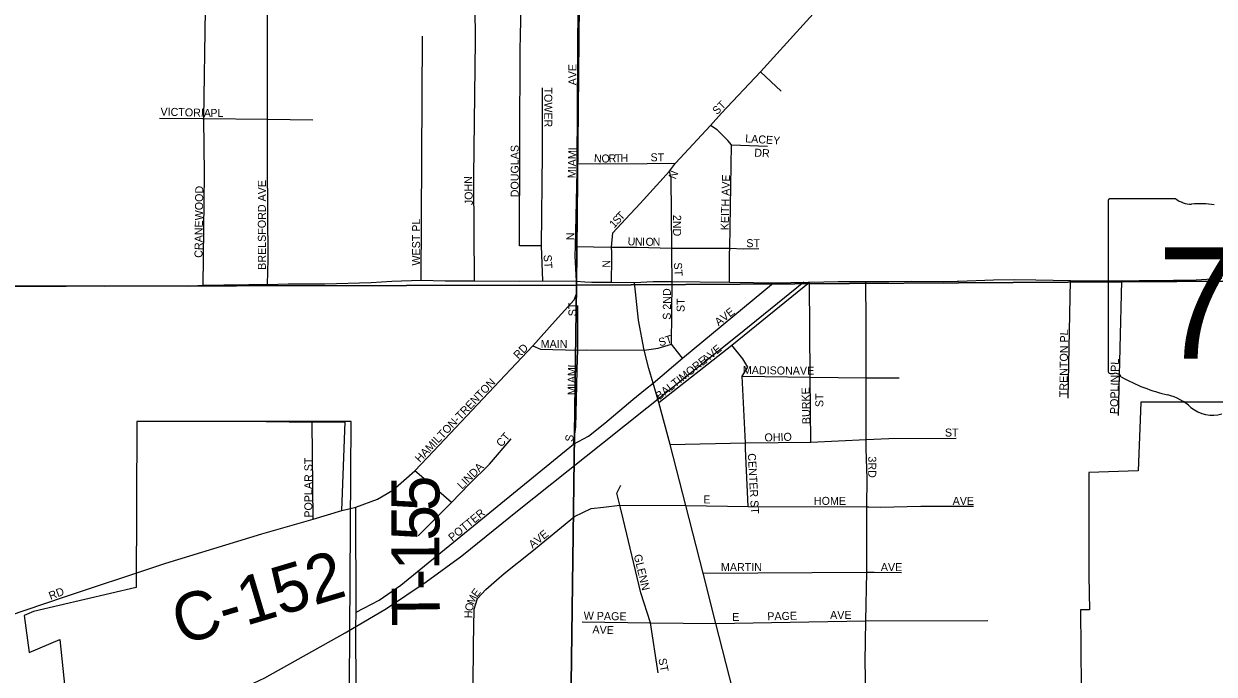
# Model space of a CAD drawing. Extents: x 1310247 to 1552180, y 377264 to 706493.
# Drawn here: x 1412261 to 1419698, y 542952 to 547017 of the extents above; entities that cross this region are included whole.
import ezdxf

# ---------------------------------------------------------------- set-up
doc = ezdxf.new("R2010")
doc.units = 0
for name, color, linetype in [('GM_X_City_Street', 7, 'Continuous'), ('GM_X_City_Street_Text', 7, 'Continuous'), ('GM_X_Corporation', 7, 'Continuous'), ('GM_X_County_Road', 7, 'Continuous'), ('GM_X_County_Road_Text', 7, 'Continuous'), ('GM_X_Rail_Line', 7, 'Continuous'), ('GM_X_Section', 7, 'Continuous'), ('GM_X_State_Location', 7, 'Continuous'), ('GM_X_State_Route', 7, 'Continuous'), ('GM_X_State_Shield', 7, 'Continuous'), ('GM_X_Township_Road', 7, 'Continuous'), ('GM_X_Township_Road_Text', 7, 'Continuous'), ('GM_X_Township_ROW', 7, 'Continuous'), ('GM_X_Township_Subdivision', 7, 'Continuous'), ('GM_X_Township_Subdivision_Text', 7, 'Continuous')]:
    doc.layers.add(name, color=color, linetype=linetype)

msp = doc.modelspace()

# ---------------------------------------------------------------- linework, layer by layer
at = {"layer": 'GM_X_City_Street'}
for points in [[(1415713.9, 545407.6), (1415706, 545567.7), (1415707.3, 545625.5), (1415717.7, 546095.6), (1415718, 546144.1), (1415726.1, 547499.2), (1415727.2, 547615), (1415732.5, 548038), (1415703.3, 548403.9), (1415702.1, 548417.6)], [(1415363.5, 546921.6), (1415373.5, 547614.4), (1415380.3, 548077.8)], [(1413784, 545387.7), (1413788, 545546.3), (1413784.1, 546135.5), (1413782.8, 546420.6), (1413782.7, 547353.4), (1413782.7, 548026.1), (1413782.7, 548030.6)], [(1413385.9, 546422.8), (1413385.9, 546424.9), (1413395.4, 547103.5), (1413398.8, 547350), (1413392.2, 547952), (1413392.2, 547954.2)], [(1415083.2, 546935.6), (1415074.5, 547611.1), (1415077.4, 547752.1)], [(1416019.7, 545795.6), (1416111.2, 545893.5), (1416295.9, 546095.5), (1416332.8, 546147), (1416551.5, 546381.2), (1416620.4, 546458.7), (1416863.8, 546717.1), (1417274.2, 547171.6), (1417375.1, 547279.5), (1417415.8, 547322.8)], [(1414742.9, 545414.9), (1414751.9, 546939.3)], [(1415073.1, 546064.7), (1415083.6, 546911.7), (1415083.2, 546935.6)], [(1415385.5, 545628.5), (1415357, 545628.5), (1415362.9, 546879.9), (1415363.5, 546921.6)], [(1416863.8, 546717.1), (1416992.5, 546596.1)], [(1415504.2, 545410.2), (1415495.6, 545628.5), (1415501.1, 546208.3), (1415501.9, 546617.8)], [(1413109.8, 546427.9), (1413377.2, 546425), (1413385.9, 546424.9), (1413782.8, 546420.6), (1414066, 546417.5)], [(1413381.2, 545383.7), (1413390.3, 546079.7), (1413385.9, 546422.8)], [(1416670.5, 545574.6), (1416670.5, 545580.1), (1416671.1, 545615.2), (1416681.7, 546260.7), (1416660.4, 546287.9), (1416593.3, 546354.9), (1416551.5, 546381.2)], [(1416681.7, 546260.7), (1416908.2, 546252.9)], [(1415718, 546144.1), (1415860.6, 546141.1), (1416156, 546144.1), (1416332.8, 546147)], [(1416311.5, 545406.9), (1416309.9, 545572.4), (1416309.5, 545614), (1416305.3, 546055.3), (1416295.9, 546095.5)], [(1415077.5, 545411.5), (1415072.7, 546033.9), (1415073.1, 546064.7)], [(1415932, 545402.4), (1415935, 545549), (1415934, 545589.9), (1415933.2, 545621.4), (1415941.2, 545711.6), (1416019.7, 545795.6)], [(1415495.6, 545628.5), (1415385.5, 545628.5)], [(1415707.3, 545625.5), (1415933.2, 545621.4), (1416092.6, 545620.9), (1416309.5, 545614), (1416671.1, 545615.2), (1416756.3, 545610.2), (1416852.5, 545612.1)], [(1416669.9, 545401.6), (1416670.4, 545541.5), (1416670.5, 545574.6)], [(1414336, 543997.3), (1414470.1, 544046.2), (1414566.7, 544101.6), (1414703.7, 544223.2), (1414820.5, 544345.3), (1415441.5, 545005), (1415580.3, 545159.9), (1415699.5, 545291.7), (1415713.2, 545329.2), (1415713.9, 545407.6)], [(1418250.5, 536842.7), (1418222.1, 536946.3), (1417824.5, 538478.2), (1417505.1, 539746), (1417260.6, 540710.7), (1416818.8, 542380.9), (1416689.9, 542854.2), (1416583.4, 543269.4), (1416505.5, 543582.9), (1416396.7, 544005.9), (1416299.9, 544387.9), (1416229, 544649.4), (1416192.2, 544771.9), (1416165.1, 544862.1), (1416136.8, 544977.9), (1416101.4, 545164.6), (1416075.6, 545400.3)], [(1416229, 544649.4), (1416683.6, 545009.1), (1417169.9, 545402.3)], [(1416345.2, 544966.3), (1416307.7, 545014.1), (1416311.5, 545406.9)], [(1417177.9, 544403.5), (1417174.5, 544808.8), (1417169.9, 545402.3)], [(1417522.9, 544378.9), (1417522.9, 544420), (1417522.9, 544805.1), (1417522.9, 545154.8), (1417521.7, 545406.2)], [(1418784.5, 544677), (1418799.9, 545413.5)], [(1419100.4, 544570), (1419119.8, 545410.9)], [(1416145.1, 544733.4), (1416192.2, 544771.9), (1416376.3, 544926.7), (1416945, 545397.6)], [(1415719.6, 544919.9), (1415721.5, 544978.2), (1415723.1, 545257.6)], [(1415441.5, 545005), (1415488.5, 544983), (1415721.5, 544978.2), (1415777.5, 544980), (1416136.8, 544977.9), (1416224.2, 544988.9), (1416307.7, 545014.1)], [(1416376.3, 544926.7), (1416345.2, 544966.3)], [(1416787.1, 544000.9), (1416770.6, 544360), (1416768.7, 544398.3), (1416749.4, 544814.9), (1416783.5, 544871.5), (1416752.4, 544922.7), (1416683.6, 545009.1)], [(1415694.9, 544390.3), (1415709.9, 544497.4), (1415715.2, 544757.4), (1415717.4, 544853.6), (1415719.6, 544919.9)], [(1416749.4, 544814.9), (1417174.5, 544808.8), (1417522.9, 544805.1), (1417729, 544805.1)], [(1414338, 543340), (1414481.9, 543415.9), (1414617.3, 543508.9), (1415694.9, 544390.3), (1415789.4, 544439.1), (1415891.8, 544520.2), (1416066.7, 544669.1), (1416145.1, 544733.4)], [(1414723.9, 543817.7), (1414932.2, 544024.9), (1415044.3, 544139.4), (1415170.3, 544265.3), (1415305.3, 544423.2)], [(1416299.9, 544387.9), (1416768.7, 544398.3), (1417177.9, 544403.5), (1417522.9, 544420), (1417665, 544425.8), (1418086.3, 544427.4)], [(1417517.6, 543027.3), (1417517.5, 543030.9), (1417521.7, 543286.6), (1417527.5, 543591), (1417526.8, 543997.9), (1417529.3, 544176.3), (1417522.9, 544360.5), (1417522.9, 544378.9)], [(1414932.2, 544024.9), (1414774.6, 544163.6), (1414703.7, 544223.2)], [(1416005, 543924.3), (1415984.6, 544009.4), (1415965.6, 544083.5), (1415990.5, 544133.4)], [(1415214.8, 543540), (1415263.1, 543581.5), (1415435.4, 543720), (1415701.7, 543938.5), (1415804.8, 543987.1), (1415882.3, 543996.2), (1415984.6, 544009.4), (1416396.7, 544005.9)], [(1416396.7, 544005.9), (1416787.1, 544000.9), (1417526.8, 543997.9), (1417540.2, 543997.5)], [(1417540.2, 543997.5), (1417610.8, 543995.4), (1417864.1, 544003.4), (1417866.8, 544003.4)], [(1417866.8, 544003.4), (1418193.5, 544003.4)], [(1416223.3, 542961.3), (1416176.4, 543272.8), (1416115.1, 543460.1), (1416005.1, 543923.9), (1416005, 543924.3)], [(1410383.9, 542237.9), (1410420.8, 542271.2), (1410565.2, 542404.4), (1411022.7, 542833.2), (1411083.2, 542883.7), (1411176.5, 542950.9), (1411300.6, 543014.2), (1411391, 543046.5), (1411646.3, 543136), (1411985.5, 543257.1), (1412270.6, 543351.9), (1412522, 543438.9), (1413086.1, 543625.5)], [(1416505.5, 543582.9), (1417527.5, 543591), (1417573.7, 543589.5), (1417743.8, 543588.5)], [(1415067.7, 542874.5), (1415069.6, 543138.6), (1415073.8, 543358.9), (1415096.5, 543424.8), (1415146.8, 543481.7), (1415214.8, 543540)], [(1415750.3, 543279), (1416176.4, 543272.8), (1416583.4, 543269.4)], [(1416583.4, 543269.4), (1417164.9, 543279.7), (1417521.7, 543286.6), (1418283.3, 543287.3)], [(1414338.6, 539979.9), (1414324.7, 542270.7), (1414338.5, 542879.8), (1414335.1, 543214.7)], [(1417522.8, 542594.8), (1417520.1, 542791.6), (1417520.7, 542851.3), (1417517.6, 543027.3)]]:
    msp.add_lwpolyline(points, dxfattribs=at)
at = {"layer": 'GM_X_Corporation'}
msp.add_lwpolyline([(1419765.1, 544652), (1419238.7, 544652), (1419238.6, 544651.3), (1419223.3, 544222.9), (1418915.6, 544213.3), (1418915.6, 543566.2), (1418919.5, 543355.2), (1418863, 543355.2), (1418871.1, 542388.2), (1418485.7, 542387.6), (1418485.7, 542351.9), (1418218.5, 542351.4), (1418209.6, 539635.6), (1417482.3, 539631.3), (1418242.8, 536749)], dxfattribs=at)
msp.add_lwpolyline([(1412263.1, 543318.9), (1412295.6, 543089), (1412486.2, 543168.9), (1412589.5, 542162.6), (1413430.2, 542559.3), (1414294.3, 542559.3), (1414306.6, 544530.9), (1412967, 544530.9), (1412964.1, 543495), (1412322.1, 543344)], close=True, dxfattribs=at)
at = {"layer": 'GM_X_County_Road'}
msp.add_lwpolyline([(1413086.1, 543625.5), (1413148.9, 543646.3), (1413748.5, 543828.7), (1414069.5, 543921), (1414247.2, 543974.7), (1414336, 543997.3)], dxfattribs=at)
at = {"layer": 'GM_X_Rail_Line'}
msp.add_lwpolyline([(1400884.4, 535621.1), (1401062.8, 535854), (1401166.4, 535980.4), (1401427.7, 536250.7), (1401702, 536508.6), (1401969.6, 536724.1), (1402285.4, 536957.4), (1402624.5, 537162.8), (1404302.3, 538040.2), (1407445.6, 539675.8), (1410112.6, 541052.9), (1412504.7, 542295.8), (1413342.4, 542728.7), (1413766.2, 542930.5), (1414268.7, 543211.7), (1414526.8, 543362.8), (1414775.4, 543530.1), (1414997.2, 543692.9), (1415345.2, 543972.9), (1415877, 544395.7), (1416717.5, 545067.2), (1417134.3, 545405.1)], dxfattribs=at)
at = {"layer": 'GM_X_Section'}
for points in [[(1410468, 550704.8), (1415762.9, 550652.9), (1415713.5, 545384), (1410399.3, 545372.3)], [(1410399.3, 545372.3), (1415713.5, 545384), (1415640.2, 539931.6), (1410347.3, 540071.4)]]:
    msp.add_lwpolyline(points, close=True, dxfattribs=at)
for points in [[(1419805.9, 545407.9), (1415713.5, 545384), (1415762.9, 550652.9), (1421209.7, 550603.7)], [(1421078.8, 539776.6), (1415640.2, 539931.6), (1415713.5, 545384), (1419805.9, 545407.9)]]:
    msp.add_lwpolyline(points, dxfattribs=at)
at = {"layer": 'GM_X_State_Route'}
for points in [[(1413419.5, 545384.3), (1413510.6, 545385.7), (1413666.5, 545387), (1413784, 545387.7), (1413912.8, 545391), (1414142.3, 545391.6), (1414431.7, 545400.9), (1414559.8, 545408.2), (1414742.9, 545414.9)], [(1414742.9, 545414.9), (1414894.3, 545410.2), (1415077.5, 545411.5), (1415358.8, 545408.9), (1415504.2, 545410.2), (1415713.9, 545407.6), (1415765.5, 545405.1)], [(1415765.5, 545405.1), (1415810.1, 545402.9), (1415932, 545402.4), (1416075.6, 545400.3)], [(1416075.6, 545400.3), (1416192.4, 545406.2), (1416311.5, 545406.9), (1416487.1, 545404.3), (1416669.9, 545401.6), (1416820.2, 545400.3), (1416945, 545397.6), (1417161.1, 545402.1)], [(1417161.1, 545402.1), (1417169.9, 545402.3), (1417349.1, 545405.6), (1417521.7, 545406.2), (1417665.7, 545405.6), (1417808.4, 545408.2), (1418004.2, 545406.9), (1418091.6, 545409.3)], [(1418091.6, 545409.3), (1418101.1, 545409.6), (1418319.4, 545416.9), (1418447.5, 545418.2), (1418582.9, 545416.9), (1418799.9, 545413.5), (1419006.9, 545411.5), (1419119.8, 545410.9), (1419125.5, 545411)], [(1419125.5, 545411), (1419228.9, 545412.8)], [(1419228.9, 545412.8), (1419234.6, 545412.9), (1419324.2, 545413.5), (1419444.3, 545414.2), (1419552.5, 545415.5), (1419652, 545420.2), (1419745.5, 545427.1)], [(1411989.8, 545380), (1412156.7, 545379.7), (1412457.3, 545380.3), (1412519.4, 545379.8)], [(1412519.4, 545379.8), (1412602, 545379), (1412766.6, 545377.7), (1412923.9, 545379), (1413073.2, 545379), (1413172.8, 545379.7), (1413281.6, 545378.4), (1413381.2, 545383.7), (1413419.5, 545384.3)]]:
    msp.add_lwpolyline(points, dxfattribs=at)
at = {"layer": 'GM_X_State_Shield'}
for p, q in [((1419456, 545924.2), (1419048.3, 545924.2)), ((1419034.6, 545906), (1419034.6, 544849.4))]:
    msp.add_line(p, q, dxfattribs=at)
for centre, radius, start, end in [((1419050.5, 545908.3), 16.1, 98.1301, 188.1301), ((1419553.1, 546046.9), 156.4, 231.61951, 271.11188), ((1419604.9, 545331), 561.6, 80.48669, 94.98827), ((1419050.7, 544847.1), 16.3, 171.95839, 258.30661), ((1419053.1, 544955.2), 124.2, 267.33899, 280.60386), ((1419078.5, 544788.4), 44.8, 29.74838, 93.27175), ((1419643.8, 545737.8), 1066.1, 240.41292, 257.1985), ((1419325.9, 544374.7), 333.6, 47.18416, 75.83597), ((1419686.7, 544783.2), 211.7, 230.70037, 286.29184)]:
    msp.add_arc(centre, radius, start, end, dxfattribs=at)
at = {"layer": 'GM_X_Township_Road'}
msp.add_lwpolyline([(1414335.1, 543214.7), (1414334.8, 543244), (1414338, 543340), (1414336, 543997.3)], dxfattribs=at)
at = {"layer": 'GM_X_Township_ROW'}
for points in [[(1413775.7, 544530.7), (1414062.6, 544527.7), (1414268.7, 544528.6)], [(1414247.2, 543974.7), (1414268.7, 544528.6)]]:
    msp.add_lwpolyline(points, dxfattribs=at)
at = {"layer": 'GM_X_Township_Subdivision'}
msp.add_lwpolyline([(1414069.5, 543921), (1414062.6, 544527.7)], dxfattribs=at)

# ---------------------------------------------------------------- texts
at = {"layer": 'GM_X_City_Street_Text'}
for s, rotation, p in [('AVE', 90, (1415713.7, 546632.4)), ('TOWER', 270, (1415512.6, 546619.2)), ('ST', 44.98178, (1416592.1, 546445.5)), ('VICTORIA', 358.28687, (1413114.3, 546443.8)), ('PL', 0.00001, (1413426.4, 546435)), ('LACEY', 356.18802, (1416766.6, 546276.6)), ('DOUGLAS', 90, (1415352.9, 545932.8)), ('MIAMI', 88.94072, (1415709.3, 546051.4)), ('DR', 356.98902, (1416823.6, 546187.2)), ('N', 355.53676, (1415821.4, 546153.3)), ('O', 0.82077, (1415870.3, 546149.7)), ('R', 1.3891, (1415914.9, 546150.4)), ('T', 1.40094, (1415954.5, 546151.3)), ('H', 1.4012, (1415989.6, 546152.2)), ('ST', 0.00001, (1416176.3, 546157.8)), ('N', 247.93771, (1416305, 546105.5)), ('KEITH AVE', 88.45123, (1416664.1, 545726.3)), ('CRANEWOOD', 89.36375, (1413377.3, 545554.5)), ('BRELSFORD AVE', 90, (1413773.3, 545479.6)), ('JOHN', 91.68715, (1415066.9, 545884.1)), ('T', 46.41037, (1415994.4, 545785)), ('WEST PL', 90, (1414736.9, 545506)), ('1', 46.94298, (1415949.5, 545736.8)), ('S', 46.93232, (1415970.5, 545759.3)), ('2ND', 270, (1416317.8, 545822.8)), ('N', 90, (1415700.6, 545664.4)), ('U', 356.04053, (1416031.8, 545634.2)), ('N', 358.46712, (1416078, 545631.1)), ('I', 359.90233, (1416123.4, 545629.9)), ('O', 359.99285, (1416145.5, 545629.8)), ('N', 0.00001, (1416189.5, 545629.8)), ('ST', 0.00001, (1416774.7, 545621)), ('ST', 273.58144, (1415508.1, 545572.6)), ('N', 90, (1415925, 545492.8)), ('ST', 273.57379, (1416322.1, 545524.2)), ('S 2ND', 90, (1416303.3, 545167.2)), ('ST', 90, (1415713.7, 545189.2)), ('ST', 90, (1416389.4, 545215.6)), ('AVE', 38.05088, (1416601.7, 545126.2)), ('TRENTON PL', 89.3183, (1418780.5, 544683.3)), ('MAIN', 0.00001, (1415490, 544991.8)), ('ST', 17.35869, (1416235.1, 545000.2)), ('RD', 47.11989, (1415351.1, 544918.4)), ('AVE', 39.56261, (1416522.4, 544892.9)), ('I', 87.2009, (1415710.2, 544867.3)), ('BALTIMORE', 38.43912, (1416232.1, 544664.2)), ('MADISON', 359.11909, (1416752.9, 544829)), ('POPLIN PL', 89.15633, (1419097.3, 544577.8)), ('A', 89.9672, (1415709.4, 544771.2)), ('M', 89.1256, (1415709.4, 544815)), ('AVE', 0.00001, (1417065.1, 544824.6)), ('HAMILTON-TRENTON', 46.3984, (1414735.5, 544272.1)), ('M', 89.97267, (1415709.3, 544696.4)), ('I', 89.96206, (1415709.4, 544749.2)), ('BURKE', 91.22061, (1417174.5, 544515.8)), ('ST', 90, (1417256.1, 544621.6)), ('CT', 49.39613, (1415245.2, 544368.1)), ('S', 82.86488, (1415691.8, 544402.8)), ('OHIO', 1.63568, (1416888.9, 544406.6)), ('ST', 0.00001, (1418015.5, 544437.4)), ('CENTER ST', 273.09379, (1416784.1, 544331.7)), ('3RD', 270, (1417536.6, 544313.6)), ('LINDA', 45.00352, (1414999.3, 544104.7)), ('E', 0.00001, (1416506.3, 544019.4)), ('HOME', 0.00001, (1417197.1, 544010.6)), ('AVE', 0.00001, (1418063.9, 544010.6)), ('POTTER', 39.52413, (1414938.4, 543779.7)), ('AVE', 39.29265, (1415440, 543735.7)), ('GLENN', 283.44784, (1416071.1, 543695.4)), ('MARTIN', 0.00001, (1416616.3, 543597)), ('AVE', 0.00001, (1417615.1, 543597)), ('RD', 21.2508, (1412428.6, 543416)), ('E', 52.80779, (1415092.1, 543429)), ('O', 77.83503, (1415064, 543342.8)), ('M', 66.31951, (1415072.5, 543383.3)), ('H', 87.67138, (1415062.5, 543301.1)), ('W PAGE', 358.9197, (1415758.5, 543293.4)), ('E', 0.00001, (1416686.7, 543284.6)), ('PAGE', 1.24464, (1416906.5, 543289)), ('AVE', 0.00001, (1417298.3, 543297.8)), ('AVE', 358.02611, (1415812.9, 543207.5)), ('ST', 280.61883, (1416225.2, 543048.1))]:
    msp.add_text(s, height=50, rotation=rotation, dxfattribs=at).set_placement(p)
at = {"layer": 'GM_X_County_Road_Text'}
msp.add_text('C-152', height=300, rotation=16.62113, dxfattribs=at).set_placement((1413242.4, 543132.6))
at = {"layer": 'GM_X_State_Location'}
msp.add_text('73', height=1, rotation=0.00001, dxfattribs=at).set_placement((1419463.1, 545234.7))
at = {"layer": 'GM_X_State_Shield'}
msp.add_text('73', height=696.1, dxfattribs=at).set_placement((1419343.7, 544923.9))
at = {"layer": 'GM_X_Township_Road_Text'}
for s, rotation, p in [('5', 90.00261, (1414857.9, 543971.2)), ('5', 90.00781, (1414857.9, 543786.4)), ('1', 90.06245, (1414858.1, 543601.7)), ('-', 90.19516, (1414858.5, 543478.7)), ('T', 90.8593, (1414861.9, 543255.2))]:
    msp.add_text(s, height=300, rotation=rotation, dxfattribs=at).set_placement(p)
at = {"layer": 'GM_X_Township_Subdivision_Text'}
msp.add_text('POPLAR ST', height=50, rotation=90, dxfattribs=at).set_placement((1414063.7, 543930.8))

doc.saveas('drawing.dxf')
